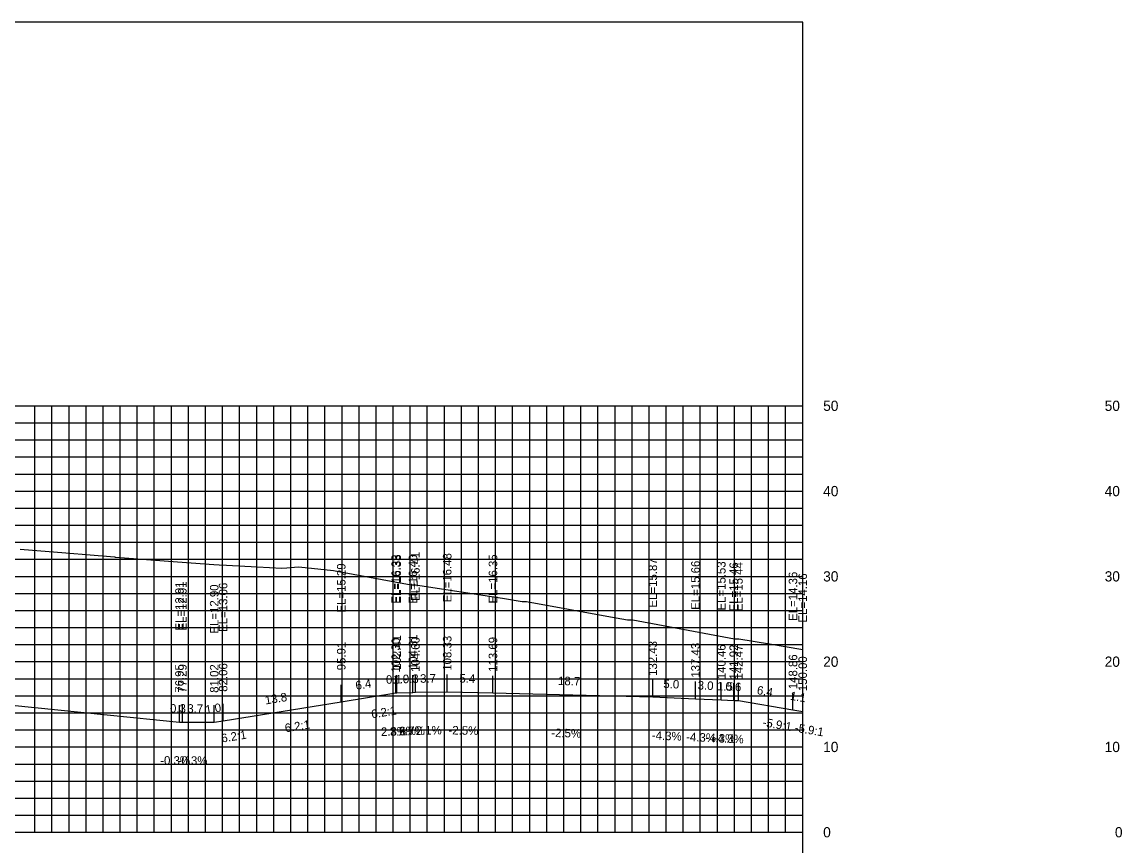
# Model space of a CAD drawing. Extents: x 1800880 to 1818864, y 245271 to 250560.
# Drawn here: x 1809931.3 to 1810060.2, y 250448.8 to 250545.3 of the extents above; entities that cross this region are included whole.
import ezdxf

# ---------------------------------------------------------------- set-up
doc = ezdxf.new("R2010")
doc.units = 0
for name, color, linetype in [('33', 7, 'Continuous'), ('ANNO-TXT', 7, 'Continuous'), ('CL-CNST', 7, 'Continuous'), ('DESIGN - DRAINAGE - Bridges', 7, 'Continuous'), ('Level 37', 7, 'Continuous'), ('Level 46', 7, 'Continuous'), ('Level 62', 7, 'Continuous'), ('SHT-BDR', 7, 'Continuous')]:
    doc.layers.add(name, color=color, linetype=linetype)

msp = doc.modelspace()

# ---------------------------------------------------------------- linework, layer by layer
at = {"layer": 'CL-CNST'}
msp.add_lwpolyline([(1809931.11, 250483.52), (1809936.44, 250483.08), (1809942.16, 250482.6), (1809942.23, 250482.59), (1809942.31, 250482.58), (1809948.47, 250482.11), (1809953.79, 250481.7), (1809954.43, 250481.66), (1809955.28, 250481.62), (1809958.89, 250481.43), (1809961.78, 250481.28), (1809962.35, 250481.32), (1809963.26, 250481.39), (1809963.74, 250481.42), (1809967.84, 250481), (1809968.21, 250480.95), (1809976.94, 250479.34), (1809977.11, 250479.33), (1809977.44, 250479.33), (1809987.65, 250477.77), (1809989.92, 250477.39), (1809990.01, 250477.39), (1809990.43, 250477.39), (1810000.3, 250475.59), (1810002.29, 250475.23), (1810002.37, 250475.23), (1810002.76, 250475.23), (1810002.79, 250475.23), (1810002.92, 250475.21), (1810014.82, 250473.01), (1810015.22, 250473.01), (1810015.33, 250473.01), (1810018.94, 250472.41), (1810022.82, 250471.76)], dxfattribs=at)
at = {"layer": 'DESIGN - DRAINAGE - Bridges'}
for p, q in [((1810022.82, 250450.32), (1810022.82, 250500.32)), ((1810022.88, 250500.32), (1810022.82, 250500.32)), ((1810022.88, 250490.32), (1810022.82, 250490.32)), ((1810022.88, 250480.32), (1810022.82, 250480.32)), ((1810022.88, 250470.32), (1810022.82, 250470.32)), ((1810022.88, 250460.32), (1810022.82, 250460.32)), ((1809722.82, 250450.32), (1810022.82, 250450.32)), ((1809932.82, 250450.26), (1809932.82, 250450.32)), ((1809942.82, 250450.26), (1809942.82, 250450.32)), ((1809952.82, 250450.26), (1809952.82, 250450.32)), ((1809962.82, 250450.26), (1809962.82, 250450.32)), ((1809972.82, 250450.26), (1809972.82, 250450.32)), ((1809982.82, 250450.26), (1809982.82, 250450.32)), ((1809992.82, 250450.26), (1809992.82, 250450.32)), ((1810002.82, 250450.26), (1810002.82, 250450.32)), ((1810012.82, 250450.26), (1810012.82, 250450.32)), ((1810022.82, 250450.26), (1810022.82, 250450.32)), ((1810022.88, 250450.32), (1810022.82, 250450.32))]:
    msp.add_line(p, q, dxfattribs=at)
at = {"layer": 'Level 37'}
for p, q in [((1809975.12, 250466.65), (1809975.12, 250468.65)), ((1809975.23, 250466.65), (1809975.23, 250468.65)), ((1809977.13, 250466.72), (1809977.13, 250468.72)), ((1809977.42, 250466.73), (1809977.42, 250468.73)), ((1809981.15, 250466.8), (1809981.15, 250468.8)), ((1809986.51, 250466.67), (1809986.51, 250468.67)), ((1809968.73, 250465.61), (1809968.73, 250467.61)), ((1810005.25, 250466.19), (1810005.25, 250468.19)), ((1810010.25, 250465.98), (1810010.25, 250467.98)), ((1810013.28, 250465.85), (1810013.28, 250467.85)), ((1810014.74, 250465.78), (1810014.74, 250467.78)), ((1810015.29, 250465.76), (1810015.29, 250467.76)), ((1810021.68, 250464.68), (1810021.68, 250466.68)), ((1810022.82, 250464.48), (1810022.82, 250466.48)), ((1809949.77, 250463.23), (1809949.77, 250465.23)), ((1809950.11, 250463.23), (1809950.11, 250465.23)), ((1809953.84, 250463.22), (1809953.84, 250465.22)), ((1809954.88, 250463.39), (1809954.88, 250465.39))]:
    msp.add_line(p, q, dxfattribs=at)
msp.add_lwpolyline([(1809722.82, 250355.32), (1810022.82, 250355.32), (1810022.82, 250545.32), (1809722.82, 250545.32)], close=True, dxfattribs=at)
at = {"layer": 'Level 46'}
for p, q in [((1809722.82, 250500.32), (1810022.82, 250500.32)), ((1809932.82, 250450.32), (1809932.82, 250500.32)), ((1809934.82, 250450.32), (1809934.82, 250500.32)), ((1809936.82, 250450.32), (1809936.82, 250500.32)), ((1809938.82, 250450.32), (1809938.82, 250500.32)), ((1809940.82, 250450.32), (1809940.82, 250500.32)), ((1809942.82, 250450.32), (1809942.82, 250500.32)), ((1809944.82, 250450.32), (1809944.82, 250500.32)), ((1809946.82, 250450.32), (1809946.82, 250500.32)), ((1809948.82, 250450.32), (1809948.82, 250500.32)), ((1809950.82, 250450.32), (1809950.82, 250500.32)), ((1809952.82, 250450.32), (1809952.82, 250500.32)), ((1809954.82, 250450.32), (1809954.82, 250500.32)), ((1809956.82, 250450.32), (1809956.82, 250500.32)), ((1809958.82, 250450.32), (1809958.82, 250500.32)), ((1809960.82, 250450.32), (1809960.82, 250500.32)), ((1809962.82, 250450.32), (1809962.82, 250500.32)), ((1809964.82, 250450.32), (1809964.82, 250500.32)), ((1809966.82, 250450.32), (1809966.82, 250500.32)), ((1809968.82, 250450.32), (1809968.82, 250500.32)), ((1809970.82, 250450.32), (1809970.82, 250500.32)), ((1809972.82, 250450.32), (1809972.82, 250500.32)), ((1809974.82, 250450.32), (1809974.82, 250500.32)), ((1809976.82, 250450.32), (1809976.82, 250500.32)), ((1809978.82, 250450.32), (1809978.82, 250500.32)), ((1809980.82, 250450.32), (1809980.82, 250500.32)), ((1809982.82, 250450.32), (1809982.82, 250500.32)), ((1809984.82, 250450.32), (1809984.82, 250500.32)), ((1809986.82, 250450.32), (1809986.82, 250500.32)), ((1809988.82, 250450.32), (1809988.82, 250500.32)), ((1809990.82, 250450.32), (1809990.82, 250500.32)), ((1809992.82, 250450.32), (1809992.82, 250500.32)), ((1809994.82, 250450.32), (1809994.82, 250500.32)), ((1809996.82, 250450.32), (1809996.82, 250500.32)), ((1809998.82, 250450.32), (1809998.82, 250500.32)), ((1810000.82, 250450.32), (1810000.82, 250500.32)), ((1810002.82, 250450.32), (1810002.82, 250500.32)), ((1810004.82, 250450.32), (1810004.82, 250500.32)), ((1810006.82, 250450.32), (1810006.82, 250500.32)), ((1810008.82, 250450.32), (1810008.82, 250500.32)), ((1810010.82, 250450.32), (1810010.82, 250500.32)), ((1810012.82, 250450.32), (1810012.82, 250500.32)), ((1810014.82, 250450.32), (1810014.82, 250500.32)), ((1810016.82, 250450.32), (1810016.82, 250500.32)), ((1810018.82, 250450.32), (1810018.82, 250500.32)), ((1810020.82, 250450.32), (1810020.82, 250500.32)), ((1810022.82, 250450.32), (1810022.82, 250500.32)), ((1809722.82, 250498.32), (1810022.82, 250498.32)), ((1809722.82, 250496.32), (1810022.82, 250496.32)), ((1809722.82, 250494.32), (1810022.82, 250494.32)), ((1809722.82, 250492.32), (1810022.82, 250492.32)), ((1809722.82, 250490.32), (1810022.82, 250490.32)), ((1809722.82, 250488.32), (1810022.82, 250488.32)), ((1809722.82, 250486.32), (1810022.82, 250486.32)), ((1809722.82, 250484.32), (1810022.82, 250484.32)), ((1809722.82, 250482.32), (1810022.82, 250482.32)), ((1809722.82, 250480.32), (1810022.82, 250480.32)), ((1809722.82, 250478.32), (1810022.82, 250478.32)), ((1809722.82, 250476.32), (1810022.82, 250476.32)), ((1809722.82, 250474.32), (1810022.82, 250474.32)), ((1809722.82, 250472.32), (1810022.82, 250472.32)), ((1809722.82, 250470.32), (1810022.82, 250470.32)), ((1809722.82, 250468.32), (1810022.82, 250468.32)), ((1809722.82, 250466.32), (1810022.82, 250466.32)), ((1809722.82, 250464.32), (1810022.82, 250464.32)), ((1809722.82, 250462.32), (1810022.82, 250462.32)), ((1809722.82, 250460.32), (1810022.82, 250460.32)), ((1809722.82, 250458.32), (1810022.82, 250458.32)), ((1809722.82, 250456.32), (1810022.82, 250456.32)), ((1809722.82, 250454.32), (1810022.82, 250454.32)), ((1809722.82, 250452.32), (1810022.82, 250452.32)), ((1809722.82, 250450.32), (1810022.82, 250450.32))]:
    msp.add_line(p, q, dxfattribs=at)
at = {"layer": 'Level 62'}
msp.add_lwpolyline([(1809871.42, 250471.19), (1809885.53, 250469.76), (1809898.86, 250468.4), (1809949.77, 250463.23), (1809950.11, 250463.23), (1809953.84, 250463.22), (1809954.88, 250463.39), (1809968.73, 250465.61), (1809975.12, 250466.65), (1809975.23, 250466.65), (1809977.13, 250466.72), (1809977.42, 250466.73), (1809981.15, 250466.8), (1809986.51, 250466.67), (1810005.25, 250466.19), (1810010.25, 250465.98), (1810013.28, 250465.85), (1810014.74, 250465.78), (1810015.29, 250465.76), (1810021.68, 250464.68), (1810022.82, 250464.48)], dxfattribs=at)

# ---------------------------------------------------------------- texts
at = {"layer": '33'}
for s, p in [('50', (1810025.22, 250499.72)), ('50', (1810058.22, 250499.72)), ('40', (1810025.22, 250489.72)), ('40', (1810058.22, 250489.72)), ('30', (1810025.22, 250479.72)), ('30', (1810058.22, 250479.72)), ('20', (1810025.22, 250469.72)), ('20', (1810058.22, 250469.72)), ('10', (1810025.22, 250459.72)), ('10', (1810058.22, 250459.72)), ('0', (1810025.22, 250449.72)), ('0', (1810059.42, 250449.72))]:
    msp.add_text(s, height=1.2, dxfattribs=at).set_placement(p)
at = {"layer": 'ANNO-TXT'}
for s, rotation, p in [('6.4', 9.2282, (1809970.48, 250467.01)), ('0.1', 1.5881, (1809973.99, 250467.72)), ('1.9', 2.0728, (1809974.86, 250467.74)), ('0.3', 1.5673, (1809975.96, 250467.79)), ('3.7', 1.1782, (1809977.98, 250467.84)), ('5.4', 358.55, (1809982.57, 250467.87)), ('18.7', 358.55, (1809994.13, 250467.58)), ('5.0', 357.5242, (1810006.47, 250467.24)), ('3.0', 357.5242, (1810010.49, 250467.07)), ('1.5', 357.5242, (1810012.77, 250466.97)), ('0.6', 357.5242, (1810013.75, 250466.93)), ('6.4', 350.3866, (1810017.4, 250466.52)), ('13.8', 9.119, (1809959.87, 250465.3)), ('1.1', 350.3866, (1810021.29, 250465.86)), ('0.3', 359.8121, (1809948.66, 250464.34)), ('3.7', 359.8121, (1809950.69, 250464.33)), ('1.0', 9.119, (1809952.88, 250464.18)), ('2.8%', 1.5881, (1809973.4, 250461.6)), ('3.6%', 2.0728, (1809974.45, 250461.62)), ('2.7%', 1.5673, (1809975.5, 250461.67)), ('2.1%', 1.1782, (1809977.47, 250461.73)), ('-2.5%', 358.55, (1809981.29, 250461.8)), ('-2.5%', 358.55, (1809993.34, 250461.49)), ('-4.3%', 357.5242, (1810005.12, 250461.2)), ('-4.3%', 357.5242, (1810009.14, 250461.02)), ('-4.3%', 357.5242, (1810011.39, 250460.92)), ('-4.3%', 357.5242, (1810012.39, 250460.88)), ('-0.3%', 359.8121, (1809947.51, 250458.24)), ('-0.3%', 359.8121, (1809949.55, 250458.23))]:
    msp.add_text(s, height=1, rotation=rotation, dxfattribs=at).set_placement(p)
at = {"layer": 'Level 37'}
for s, rotation, p in [('6.2:1', 9.2282, (1809972.33, 250463.66)), ('6.2:1', 9.119, (1809962.2, 250462.03)), ('-5.9:1', 350.3866, (1810018.07, 250462.75)), ('6.2:1', 9.119, (1809954.75, 250460.83)), ('-5.9:1', 350.3866, (1810021.83, 250462.12))]:
    msp.add_text(s, height=1, rotation=rotation, dxfattribs=at).set_placement(p)
at = {"layer": 'SHT-BDR'}
for s, p in [('EL=16.33', (1809975.62, 250477.12)), ('EL=16.33', (1809975.73, 250477.12)), ('EL=16.40', (1809977.63, 250477.11)), ('EL=16.41', (1809977.92, 250477.45)), ('EL=16.48', (1809981.65, 250477.28)), ('EL=16.35', (1809987.01, 250477.14)), ('EL=15.29', (1809969.23, 250476.08)), ('EL=15.87', (1810005.75, 250476.67)), ('EL=15.66', (1810010.75, 250476.4)), ('EL=15.53', (1810013.78, 250476.32)), ('EL=15.46', (1810015.24, 250476.21)), ('EL=15.44', (1810015.79, 250476.23)), ('EL=14.36', (1810022.18, 250475.1)), ('EL=14.16', (1810023.32, 250474.91)), ('EL=12.91', (1809950.27, 250473.96)), ('EL=12.91', (1809950.61, 250473.96)), ('EL=12.90', (1809954.34, 250473.61)), ('EL=13.06', (1809955.38, 250473.81)), ('102.41', (1809975.73, 250469.36)), ('104.31', (1809977.63, 250469.43)), ('95.91', (1809969.23, 250469.31)), ('102.30', (1809975.62, 250469.03)), ('104.60', (1809977.92, 250469.11)), ('108.33', (1809981.65, 250469.26)), ('113.69', (1809987.01, 250469.13)), ('132.43', (1810005.75, 250468.65)), ('137.43', (1810010.75, 250468.44)), ('140.46', (1810013.78, 250468.26)), ('141.92', (1810015.24, 250468.24)), ('142.47', (1810015.79, 250468.22)), ('148.86', (1810022.18, 250467.09)), ('150.00', (1810023.32, 250466.86)), ('76.95', (1809950.27, 250466.68)), ('77.29', (1809950.61, 250466.68)), ('81.02', (1809954.34, 250466.67)), ('82.06', (1809955.38, 250466.79))]:
    msp.add_text(s, height=1, rotation=90, dxfattribs=at).set_placement(p)

doc.saveas('drawing.dxf')
